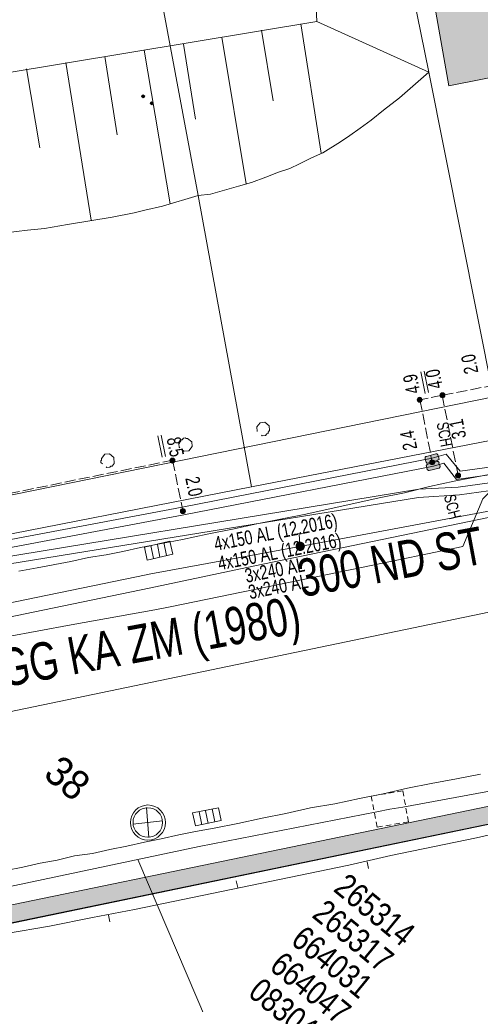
# Model space of a CAD drawing. Header units: metres. Extents: x -740 to 758, y -633 to 854.
# Tile 323 of 656: x 101 to 119, y -601 to -564. Entities that reach past the tile are written whole.
import ezdxf

# ---------------------------------------------------------------- set-up
doc = ezdxf.new("R2010")
doc.units = ezdxf.units.M
doc.header["$MEASUREMENT"] = 0
doc.linetypes.add('208_125', pattern=[0.3328, 0.208, -0.1248])
doc.linetypes.add('416_125', pattern=[0.5408, 0.416, -0.1248])
for name, color, linetype in [('Gas.LOVION', 7, 'Continuous'), ('Gis.LOVION', 7, 'Continuous'), ('Grundkarte.LOVION', 7, 'Continuous'), ('Grundkarte_Text.LOVION', 7, 'Continuous'), ('Strom.LOVION', 7, 'Continuous'), ('StromBemass.LOVION', 7, 'Continuous'), ('Telko.LOVION', 7, 'Continuous'), ('Wasser.LOVION', 7, 'Continuous')]:
    doc.layers.add(name, color=color, linetype=linetype)
doc.styles.add('ERSTELLTER_STIL_1', font='arial.ttf')

msp = doc.modelspace()

# ---------------------------------------------------------------- hatches: boundary and pattern name
at = {"layer": 'Gas.LOVION', "linetype": 'Continuous', "lineweight": 13}
for points in [[(111.893, -583.705), (111.906, -583.687), (111.917, -583.668), (111.925, -583.647), (111.93, -583.626), (111.933, -583.604), (111.933, -583.582), (111.93, -583.56), (111.924, -583.539), (111.916, -583.518), (111.905, -583.499), (111.892, -583.481), (111.877, -583.465), (111.86, -583.451), (111.842, -583.439), (111.822, -583.43), (111.801, -583.423), (111.779, -583.419), (111.757, -583.418), (111.735, -583.419), (111.713, -583.424), (111.692, -583.43), (111.673, -583.44), (111.654, -583.452), (111.637, -583.466), (111.622, -583.482), (111.609, -583.5), (111.599, -583.519), (111.59, -583.54), (111.585, -583.561), (111.582, -583.583), (111.582, -583.605), (111.585, -583.627), (111.591, -583.648), (111.599, -583.669), (111.61, -583.688), (111.623, -583.706), (111.638, -583.722), (111.655, -583.736), (111.674, -583.747), (111.693, -583.757), (111.714, -583.764), (111.736, -583.768), (111.758, -583.769), (111.78, -583.767), (111.802, -583.763), (111.823, -583.756), (111.843, -583.747), (111.861, -583.735), (111.878, -583.721)], [(111.896, -583.707), (111.909, -583.689), (111.92, -583.67), (111.928, -583.649), (111.933, -583.628), (111.936, -583.606), (111.936, -583.584), (111.933, -583.562), (111.928, -583.541), (111.919, -583.52), (111.909, -583.501), (111.896, -583.483), (111.88, -583.467), (111.863, -583.453), (111.845, -583.441), (111.825, -583.432), (111.804, -583.425), (111.782, -583.421), (111.76, -583.42), (111.738, -583.421), (111.716, -583.426), (111.695, -583.432), (111.676, -583.442), (111.657, -583.454), (111.64, -583.468), (111.625, -583.484), (111.612, -583.502), (111.601, -583.521), (111.593, -583.542), (111.588, -583.563), (111.585, -583.585), (111.585, -583.607), (111.588, -583.629), (111.594, -583.65), (111.602, -583.671), (111.613, -583.69), (111.626, -583.708), (111.641, -583.724), (111.658, -583.738), (111.676, -583.75), (111.696, -583.759), (111.717, -583.766), (111.739, -583.77), (111.761, -583.771), (111.783, -583.77), (111.805, -583.766), (111.826, -583.759), (111.846, -583.749), (111.864, -583.737), (111.881, -583.723)]]:
    msp.add_hatch(color=7, dxfattribs=at).paths.add_polyline_path(points)
at = {"layer": 'Grundkarte.LOVION', "linetype": 'Continuous', "lineweight": 18}
for color, points in [(254, [(117.392, -566.156), (123.19, -564.998), (120.662, -551.236), (114.932, -552.18)]), (3, [(105.873, -566.544), (105.809, -566.491), (105.756, -566.555), (105.82, -566.608)]), (3, [(105.873, -566.544), (105.809, -566.491), (105.756, -566.555), (105.82, -566.608)]), (3, [(106.195, -566.808), (106.13, -566.755), (106.077, -566.819), (106.142, -566.872)]), (3, [(106.195, -566.808), (106.13, -566.755), (106.077, -566.819), (106.142, -566.872)]), (254, [(66.554, -604.229), (67.229, -604.784), (76.096, -602.971), (90.611, -599.986), (149.678, -587.738), (168.102, -584.518), (168.362, -584.463), (177.806, -582.801), (177.684, -582.162), (168.241, -583.824), (167.98, -583.879), (149.557, -587.099), (90.458, -599.321), (75.942, -602.307)])]:
    msp.add_hatch(color=color, dxfattribs=at).paths.add_polyline_path(points)
at = {"layer": 'Strom.LOVION', "linetype": 'Continuous', "lineweight": 13}
for points in [[(116.893, -580.096), (116.547, -580.189), (116.518, -580.192), (116.491, -580.224), (116.497, -580.283), (116.522, -580.384), (116.524, -580.413), (116.557, -580.439), (116.615, -580.434), (116.961, -580.341), (116.974, -580.325), (117.003, -580.322), (117.016, -580.306), (117.011, -580.247), (116.97, -580.133), (116.954, -580.12), (116.951, -580.091)], [(116.644, -580.727), (117.019, -580.631), (117.058, -580.583), (117.055, -580.553), (117.015, -580.439), (117.028, -580.423), (116.98, -580.383), (116.95, -580.386), (116.576, -580.482), (116.536, -580.53), (116.539, -580.559), (116.566, -580.69), (116.615, -580.729)]]:
    msp.add_hatch(color=7, dxfattribs=at).paths.add_polyline_path(points)
at = {"layer": 'StromBemass.LOVION', "linetype": 'Continuous', "lineweight": 13}
for points in [[(116.356, -578.104), (116.363, -578.094), (116.369, -578.084), (116.373, -578.073), (116.376, -578.061), (116.377, -578.05), (116.377, -578.038), (116.376, -578.026), (116.373, -578.015), (116.369, -578.004), (116.363, -577.994), (116.356, -577.984), (116.348, -577.976), (116.339, -577.968), (116.329, -577.962), (116.318, -577.957), (116.307, -577.953), (116.296, -577.951), (116.284, -577.951), (116.272, -577.951), (116.261, -577.954), (116.249, -577.957), (116.239, -577.962), (116.229, -577.969), (116.22, -577.976), (116.212, -577.985), (116.205, -577.994), (116.199, -578.005), (116.195, -578.016), (116.192, -578.027), (116.191, -578.039), (116.191, -578.05), (116.192, -578.062), (116.195, -578.073), (116.2, -578.084), (116.205, -578.094), (116.212, -578.104), (116.22, -578.113), (116.229, -578.12), (116.239, -578.126), (116.25, -578.131), (116.261, -578.135), (116.273, -578.137), (116.284, -578.138), (116.296, -578.137), (116.308, -578.135), (116.319, -578.131), (116.329, -578.126), (116.339, -578.12), (116.348, -578.112)], [(116.342, -578.084), (116.347, -578.077), (116.351, -578.07), (116.354, -578.062), (116.356, -578.054), (116.357, -578.046), (116.357, -578.038), (116.356, -578.029), (116.354, -578.021), (116.351, -578.013), (116.347, -578.006), (116.342, -577.999), (116.336, -577.993), (116.329, -577.988), (116.322, -577.983), (116.315, -577.98), (116.307, -577.977), (116.298, -577.976), (116.29, -577.975), (116.282, -577.976), (116.273, -577.977), (116.266, -577.98), (116.258, -577.984), (116.251, -577.988), (116.244, -577.993), (116.239, -578), (116.234, -578.006), (116.23, -578.014), (116.227, -578.022), (116.225, -578.03), (116.224, -578.038), (116.224, -578.046), (116.225, -578.055), (116.227, -578.063), (116.23, -578.071), (116.234, -578.078), (116.239, -578.085), (116.245, -578.091), (116.251, -578.096), (116.258, -578.101), (116.266, -578.104), (116.274, -578.107), (116.282, -578.108), (116.291, -578.109), (116.299, -578.108), (116.307, -578.107), (116.315, -578.104), (116.323, -578.1), (116.33, -578.096), (116.336, -578.09)], [(116.342, -578.084), (116.347, -578.077), (116.351, -578.07), (116.354, -578.062), (116.356, -578.054), (116.357, -578.046), (116.357, -578.038), (116.356, -578.029), (116.354, -578.021), (116.351, -578.013), (116.347, -578.006), (116.342, -577.999), (116.336, -577.993), (116.329, -577.988), (116.322, -577.983), (116.315, -577.98), (116.307, -577.977), (116.298, -577.976), (116.29, -577.975), (116.282, -577.976), (116.273, -577.977), (116.266, -577.98), (116.258, -577.984), (116.251, -577.988), (116.244, -577.993), (116.239, -578), (116.234, -578.006), (116.23, -578.014), (116.227, -578.022), (116.225, -578.03), (116.224, -578.038), (116.224, -578.046), (116.225, -578.055), (116.227, -578.063), (116.23, -578.071), (116.234, -578.078), (116.239, -578.085), (116.245, -578.091), (116.251, -578.096), (116.258, -578.101), (116.266, -578.104), (116.274, -578.107), (116.282, -578.108), (116.291, -578.109), (116.299, -578.108), (116.307, -578.107), (116.315, -578.104), (116.323, -578.1), (116.33, -578.096), (116.336, -578.09)], [(117.22, -577.933), (117.227, -577.923), (117.233, -577.913), (117.237, -577.902), (117.24, -577.89), (117.242, -577.879), (117.242, -577.867), (117.24, -577.855), (117.237, -577.844), (117.233, -577.833), (117.227, -577.822), (117.22, -577.813), (117.212, -577.804), (117.203, -577.797), (117.193, -577.79), (117.182, -577.785), (117.171, -577.782), (117.159, -577.78), (117.147, -577.779), (117.136, -577.78), (117.124, -577.782), (117.113, -577.786), (117.102, -577.791), (117.092, -577.797), (117.083, -577.805), (117.075, -577.813), (117.068, -577.823), (117.062, -577.833), (117.058, -577.844), (117.055, -577.856), (117.054, -577.867), (117.054, -577.879), (117.055, -577.891), (117.058, -577.902), (117.063, -577.913), (117.068, -577.924), (117.075, -577.933), (117.083, -577.942), (117.093, -577.949), (117.103, -577.956), (117.113, -577.961), (117.124, -577.964), (117.136, -577.966), (117.148, -577.967), (117.16, -577.966), (117.171, -577.964), (117.183, -577.96), (117.193, -577.955), (117.203, -577.949), (117.212, -577.941)], [(117.181, -577.915), (117.186, -577.909), (117.19, -577.902), (117.193, -577.894), (117.195, -577.887), (117.196, -577.879), (117.195, -577.871), (117.194, -577.863), (117.192, -577.856), (117.19, -577.848), (117.186, -577.841), (117.181, -577.835), (117.176, -577.829), (117.17, -577.824), (117.163, -577.82), (117.156, -577.817), (117.148, -577.814), (117.141, -577.813), (117.133, -577.812), (117.125, -577.813), (117.117, -577.814), (117.11, -577.817), (117.102, -577.82), (117.096, -577.825), (117.09, -577.83), (117.084, -577.835), (117.08, -577.842), (117.076, -577.849), (117.073, -577.856), (117.071, -577.864), (117.07, -577.871), (117.07, -577.879), (117.071, -577.887), (117.073, -577.895), (117.076, -577.902), (117.08, -577.909), (117.085, -577.915), (117.09, -577.921), (117.096, -577.926), (117.103, -577.93), (117.11, -577.934), (117.117, -577.936), (117.125, -577.937), (117.133, -577.938), (117.141, -577.937), (117.149, -577.936), (117.156, -577.933), (117.163, -577.93), (117.17, -577.926), (117.176, -577.921)], [(117.185, -577.918), (117.19, -577.912), (117.193, -577.905), (117.196, -577.897), (117.198, -577.89), (117.199, -577.882), (117.199, -577.874), (117.198, -577.866), (117.196, -577.858), (117.193, -577.851), (117.189, -577.844), (117.185, -577.838), (117.179, -577.832), (117.173, -577.827), (117.166, -577.822), (117.159, -577.819), (117.152, -577.817), (117.144, -577.815), (117.136, -577.815), (117.128, -577.815), (117.12, -577.817), (117.113, -577.819), (117.106, -577.823), (117.099, -577.827), (117.093, -577.832), (117.087, -577.838), (117.083, -577.844), (117.079, -577.851), (117.076, -577.859), (117.074, -577.866), (117.073, -577.874), (117.073, -577.882), (117.074, -577.89), (117.076, -577.898), (117.079, -577.905), (117.083, -577.912), (117.088, -577.918), (117.093, -577.924), (117.099, -577.929), (117.106, -577.933), (117.113, -577.937), (117.121, -577.939), (117.129, -577.941), (117.136, -577.941), (117.144, -577.941), (117.152, -577.939), (117.16, -577.937), (117.167, -577.933), (117.174, -577.929), (117.18, -577.924)], [(106.996, -580.405), (107.003, -580.396), (107.009, -580.386), (107.013, -580.375), (107.016, -580.363), (107.017, -580.352), (107.017, -580.34), (107.016, -580.328), (107.013, -580.317), (107.008, -580.306), (107.003, -580.296), (106.996, -580.286), (106.988, -580.278), (106.979, -580.27), (106.969, -580.264), (106.958, -580.259), (106.947, -580.255), (106.935, -580.253), (106.923, -580.252), (106.912, -580.253), (106.9, -580.255), (106.889, -580.259), (106.878, -580.264), (106.868, -580.27), (106.859, -580.278), (106.851, -580.287), (106.845, -580.296), (106.839, -580.306), (106.835, -580.317), (106.832, -580.329), (106.83, -580.34), (106.83, -580.352), (106.832, -580.364), (106.835, -580.375), (106.839, -580.386), (106.845, -580.396), (106.852, -580.406), (106.86, -580.414), (106.869, -580.422), (106.879, -580.428), (106.89, -580.433), (106.901, -580.437), (106.912, -580.439), (106.924, -580.44), (106.936, -580.439), (106.947, -580.437), (106.959, -580.433), (106.969, -580.428), (106.979, -580.422), (106.988, -580.414)], [(106.976, -580.372), (106.98, -580.366), (106.984, -580.359), (106.987, -580.351), (106.989, -580.343), (106.99, -580.336), (106.99, -580.328), (106.989, -580.32), (106.987, -580.312), (106.984, -580.305), (106.98, -580.298), (106.976, -580.291), (106.97, -580.285), (106.964, -580.28), (106.957, -580.276), (106.95, -580.273), (106.942, -580.27), (106.935, -580.269), (106.927, -580.268), (106.919, -580.269), (106.911, -580.27), (106.903, -580.273), (106.896, -580.276), (106.889, -580.281), (106.883, -580.286), (106.878, -580.292), (106.873, -580.298), (106.869, -580.305), (106.866, -580.312), (106.865, -580.32), (106.864, -580.328), (106.864, -580.336), (106.865, -580.344), (106.867, -580.352), (106.87, -580.359), (106.873, -580.366), (106.878, -580.372), (106.884, -580.378), (106.89, -580.383), (106.896, -580.387), (106.904, -580.391), (106.911, -580.393), (106.919, -580.395), (106.927, -580.395), (106.935, -580.395), (106.943, -580.393), (106.95, -580.391), (106.958, -580.387), (106.964, -580.383), (106.97, -580.378)], [(106.978, -580.374), (106.983, -580.368), (106.987, -580.361), (106.99, -580.353), (106.992, -580.346), (106.993, -580.338), (106.993, -580.33), (106.992, -580.322), (106.99, -580.314), (106.987, -580.307), (106.983, -580.3), (106.978, -580.293), (106.973, -580.288), (106.966, -580.283), (106.96, -580.278), (106.953, -580.275), (106.945, -580.273), (106.937, -580.271), (106.929, -580.271), (106.921, -580.271), (106.913, -580.273), (106.906, -580.275), (106.899, -580.278), (106.892, -580.283), (106.886, -580.288), (106.881, -580.294), (106.876, -580.3), (106.872, -580.307), (106.869, -580.315), (106.867, -580.322), (106.866, -580.33), (106.866, -580.338), (106.867, -580.346), (106.869, -580.354), (106.872, -580.361), (106.876, -580.368), (106.881, -580.374), (106.886, -580.38), (106.892, -580.385), (106.899, -580.389), (106.906, -580.393), (106.914, -580.395), (106.922, -580.397), (106.93, -580.397), (106.938, -580.397), (106.945, -580.395), (106.953, -580.393), (106.96, -580.389), (106.967, -580.385), (106.973, -580.38)], [(116.834, -580.473), (116.841, -580.463), (116.847, -580.453), (116.851, -580.442), (116.854, -580.431), (116.855, -580.419), (116.855, -580.407), (116.854, -580.395), (116.851, -580.384), (116.846, -580.373), (116.841, -580.362), (116.834, -580.353), (116.825, -580.344), (116.816, -580.337), (116.806, -580.33), (116.795, -580.325), (116.784, -580.322), (116.772, -580.319), (116.761, -580.319), (116.749, -580.319), (116.737, -580.322), (116.726, -580.325), (116.715, -580.33), (116.705, -580.337), (116.696, -580.344), (116.688, -580.353), (116.681, -580.363), (116.675, -580.373), (116.671, -580.384), (116.668, -580.396), (116.667, -580.407), (116.667, -580.419), (116.668, -580.431), (116.671, -580.443), (116.676, -580.454), (116.681, -580.464), (116.688, -580.474), (116.697, -580.482), (116.706, -580.49), (116.716, -580.496), (116.726, -580.501), (116.738, -580.505), (116.749, -580.507), (116.761, -580.508), (116.773, -580.507), (116.785, -580.505), (116.796, -580.501), (116.807, -580.496), (116.817, -580.489), (116.826, -580.482)], [(116.808, -580.46), (116.813, -580.453), (116.816, -580.446), (116.819, -580.439), (116.821, -580.431), (116.822, -580.423), (116.822, -580.415), (116.821, -580.407), (116.819, -580.399), (116.816, -580.392), (116.812, -580.385), (116.808, -580.378), (116.802, -580.372), (116.796, -580.367), (116.789, -580.363), (116.782, -580.36), (116.774, -580.357), (116.766, -580.356), (116.758, -580.355), (116.75, -580.356), (116.742, -580.357), (116.735, -580.36), (116.727, -580.363), (116.721, -580.367), (116.714, -580.373), (116.709, -580.378), (116.704, -580.385), (116.7, -580.392), (116.698, -580.4), (116.696, -580.407), (116.695, -580.415), (116.695, -580.423), (116.696, -580.431), (116.698, -580.439), (116.701, -580.447), (116.705, -580.454), (116.709, -580.46), (116.715, -580.466), (116.721, -580.471), (116.728, -580.475), (116.735, -580.479), (116.743, -580.481), (116.751, -580.483), (116.759, -580.483), (116.767, -580.483), (116.775, -580.481), (116.782, -580.479), (116.789, -580.475), (116.796, -580.471), (116.802, -580.466)], [(117.81, -580.973), (117.817, -580.964), (117.823, -580.953), (117.827, -580.943), (117.83, -580.931), (117.831, -580.92), (117.831, -580.908), (117.83, -580.896), (117.827, -580.885), (117.822, -580.874), (117.817, -580.864), (117.81, -580.855), (117.802, -580.846), (117.793, -580.839), (117.783, -580.833), (117.772, -580.828), (117.761, -580.824), (117.75, -580.822), (117.738, -580.821), (117.726, -580.822), (117.715, -580.824), (117.704, -580.828), (117.693, -580.833), (117.683, -580.839), (117.675, -580.847), (117.667, -580.855), (117.66, -580.865), (117.654, -580.875), (117.65, -580.886), (117.647, -580.897), (117.646, -580.909), (117.646, -580.92), (117.647, -580.932), (117.65, -580.943), (117.654, -580.954), (117.66, -580.964), (117.667, -580.974), (117.675, -580.982), (117.684, -580.99), (117.694, -580.996), (117.704, -581.001), (117.716, -581.004), (117.727, -581.006), (117.739, -581.007), (117.75, -581.006), (117.762, -581.004), (117.773, -581), (117.783, -580.995), (117.793, -580.989), (117.802, -580.982)], [(117.784, -580.945), (117.789, -580.938), (117.793, -580.931), (117.795, -580.924), (117.797, -580.916), (117.798, -580.909), (117.798, -580.901), (117.797, -580.893), (117.795, -580.885), (117.792, -580.878), (117.789, -580.871), (117.784, -580.865), (117.779, -580.859), (117.772, -580.854), (117.766, -580.85), (117.759, -580.846), (117.751, -580.844), (117.743, -580.843), (117.736, -580.842), (117.728, -580.843), (117.72, -580.844), (117.712, -580.847), (117.705, -580.85), (117.699, -580.854), (117.693, -580.859), (117.687, -580.865), (117.683, -580.871), (117.679, -580.878), (117.676, -580.886), (117.674, -580.893), (117.673, -580.901), (117.673, -580.909), (117.674, -580.917), (117.676, -580.924), (117.679, -580.932), (117.683, -580.939), (117.688, -580.945), (117.693, -580.951), (117.699, -580.956), (117.706, -580.96), (117.713, -580.963), (117.72, -580.966), (117.728, -580.967), (117.736, -580.968), (117.744, -580.967), (117.752, -580.966), (117.759, -580.963), (117.766, -580.96), (117.773, -580.955), (117.779, -580.95)], [(107.393, -582.32), (107.4, -582.31), (107.405, -582.299), (107.41, -582.288), (107.413, -582.277), (107.414, -582.265), (107.414, -582.253), (107.413, -582.241), (107.41, -582.229), (107.405, -582.218), (107.399, -582.207), (107.392, -582.198), (107.384, -582.189), (107.375, -582.181), (107.364, -582.175), (107.354, -582.17), (107.342, -582.166), (107.33, -582.164), (107.318, -582.163), (107.306, -582.164), (107.294, -582.166), (107.283, -582.17), (107.272, -582.175), (107.262, -582.182), (107.253, -582.189), (107.244, -582.198), (107.237, -582.208), (107.232, -582.218), (107.227, -582.23), (107.224, -582.241), (107.223, -582.253), (107.223, -582.265), (107.224, -582.277), (107.227, -582.289), (107.232, -582.3), (107.238, -582.311), (107.245, -582.32), (107.253, -582.329), (107.262, -582.337), (107.273, -582.343), (107.283, -582.348), (107.295, -582.352), (107.307, -582.354), (107.319, -582.355), (107.331, -582.354), (107.343, -582.352), (107.354, -582.348), (107.365, -582.343), (107.375, -582.336), (107.384, -582.329)], [(107.367, -582.287), (107.371, -582.281), (107.375, -582.274), (107.378, -582.267), (107.379, -582.259), (107.38, -582.252), (107.38, -582.244), (107.379, -582.237), (107.377, -582.229), (107.375, -582.222), (107.371, -582.215), (107.366, -582.209), (107.361, -582.203), (107.355, -582.199), (107.349, -582.195), (107.342, -582.191), (107.334, -582.189), (107.327, -582.187), (107.319, -582.187), (107.311, -582.188), (107.304, -582.189), (107.297, -582.191), (107.29, -582.195), (107.283, -582.199), (107.277, -582.204), (107.272, -582.209), (107.268, -582.216), (107.264, -582.222), (107.261, -582.229), (107.259, -582.237), (107.258, -582.245), (107.258, -582.252), (107.259, -582.26), (107.261, -582.267), (107.264, -582.274), (107.268, -582.281), (107.272, -582.287), (107.278, -582.293), (107.284, -582.298), (107.29, -582.302), (107.297, -582.305), (107.304, -582.308), (107.312, -582.309), (107.32, -582.309), (107.327, -582.309), (107.335, -582.307), (107.342, -582.305), (107.349, -582.302), (107.355, -582.298), (107.361, -582.293)]]:
    msp.add_hatch(color=7, dxfattribs=at).paths.add_polyline_path(points)

# ---------------------------------------------------------------- linework, layer by layer
at = {"layer": 'Gas.LOVION', "color": 5, "linetype": 'Continuous', "lineweight": 18}
msp.add_lwpolyline([(185.396, -568.684), (175.435, -570.648), (163.986, -572.95), (163.683, -573.024), (160.113, -573.698), (153.751, -574.985), (141.213, -577.792), (134.455, -579.103), (121.474, -581.762), (119.227, -582.203), (111.752, -583.599), (106.105, -584.639), (105.555, -584.752), (95.502, -586.828), (94.151, -587.064), (94.248, -587.601), (95.245, -592.513), (95.085, -592.543), (94.583, -592.696), (95.108, -595.497)], dxfattribs=at)
at = {"layer": 'Gas.LOVION', "color": 7, "linetype": 'Continuous', "lineweight": 13}
for points in [[(111.544, -583.131), (111.895, -583.097)], [(111.752, -583.599), (111.72, -583.114)]]:
    msp.add_lwpolyline(points, dxfattribs=at)
at = {"layer": 'Gis.LOVION', "color": 44, "linetype": 'Continuous', "lineweight": 18}
for points in [[(105.966, -584.12), (106.934, -583.893), (106.827, -583.401), (105.859, -583.628)], [(107.792, -594.183), (108.763, -593.984), (108.672, -593.506), (107.685, -593.691)]]:
    msp.add_lwpolyline(points, close=True, dxfattribs=at)
for points in [[(106.211, -584.052), (106.103, -583.56)], [(106.442, -584), (106.351, -583.521)], [(106.703, -583.945), (106.595, -583.453)], [(105.937, -593.492), (106.032, -594.621)], [(108.04, -594.144), (107.932, -593.652)], [(108.271, -594.092), (108.18, -593.613)], [(108.532, -594.037), (108.424, -593.545)], [(105.422, -594.119), (106.547, -593.994)]]:
    msp.add_lwpolyline(points, dxfattribs=at)
for centre, radius in [((105.993, -594.059), 0.665), ((105.99, -594.057), 0.56)]:
    msp.add_circle(centre, radius, dxfattribs=at)
at = {"layer": 'Grundkarte.LOVION', "color": 253, "linetype": 'Continuous', "lineweight": 18}
msp.add_lwpolyline([(179.19, -565.523), (173.105, -566.768), (161.978, -569.038), (146.44, -572.153), (144.329, -572.626), (130.425, -575.522), (119.075, -577.932), (116.632, -565.639), (115.601, -560.538), (115.158, -558.128), (113.879, -551.692), (121.014, -550.61), (123.079, -550.261), (127.128, -549.658), (128.352, -549.479), (135.455, -548.371), (134.131, -544.806), (132.031, -539.041)], dxfattribs=at)
at = {"layer": 'Grundkarte.LOVION', "color": 8, "linetype": 'Continuous', "lineweight": 18}
for points in [[(127.128, -549.658), (128.352, -549.479), (135.455, -548.371), (138.603, -556.989), (140.416, -561.925), (142.266, -566.946), (144.329, -572.626), (130.425, -575.522), (119.075, -577.932), (116.632, -565.639), (115.601, -560.538), (115.158, -558.128), (113.879, -551.692), (121.014, -550.61), (123.079, -550.261)], [(117.392, -566.156), (114.932, -552.18), (120.662, -551.236), (123.19, -564.998)], [(104.668, -553.007), (107.584, -552.603), (111.868, -551.977), (112.714, -551.865), (113.879, -551.692), (115.158, -558.128), (115.601, -560.538), (116.632, -565.639), (119.075, -577.932), (119.405, -579.496), (109.921, -581.34), (107.896, -570.306)], [(93.179, -554.603), (95.802, -554.228), (104.668, -553.007), (107.896, -570.306), (109.921, -581.34), (98.436, -583.585), (98.182, -582.192), (96.564, -573.808), (96.338, -572.707), (96.217, -572.069)]]:
    msp.add_lwpolyline(points, close=True, dxfattribs=at)
at = {"layer": 'Grundkarte.LOVION', "color": 253, "linetype": 'Continuous', "lineweight": 18}
msp.add_lwpolyline([(119.075, -577.932), (98.182, -582.192), (96.564, -573.808), (96.338, -572.707), (96.217, -572.069), (93.179, -554.603), (95.802, -554.228), (104.668, -553.007), (107.584, -552.603), (111.868, -551.977), (112.714, -551.865), (113.879, -551.692), (115.158, -558.128), (115.601, -560.538), (116.632, -565.639)], close=True, dxfattribs=at)
at = {"layer": 'Grundkarte.LOVION', "color": 8, "linetype": 'Continuous', "lineweight": 18}
for points in [[(237.683, -564.326), (221.144, -565.973), (147.98, -580.042), (89.206, -592.261), (87.953, -584.285), (98.182, -582.192), (119.075, -577.932), (130.425, -575.522), (144.329, -572.626), (146.44, -572.153), (161.978, -569.038), (173.105, -566.768), (179.19, -565.523), (181.914, -564.961), (190.52, -563.203), (199.445, -561.385), (205.674, -560.096), (208.286, -559.604), (216.977, -557.809), (219.589, -557.317), (245.527, -554.781)], [(237.683, -564.326), (221.144, -565.973), (147.98, -580.042), (89.206, -592.261), (87.953, -584.285), (98.182, -582.192), (98.436, -583.585), (109.921, -581.34), (119.405, -579.496), (119.075, -577.932), (130.425, -575.522), (144.329, -572.626), (146.44, -572.153), (161.978, -569.038), (173.105, -566.768), (179.19, -565.523), (181.914, -564.961), (190.52, -563.203), (199.445, -561.385), (205.674, -560.096), (208.286, -559.604), (216.977, -557.809), (219.589, -557.317), (245.527, -554.781)], [(51.513, -591.868), (57.018, -590.738), (67.821, -588.47), (70.948, -587.81), (79.842, -585.965), (87.953, -584.285), (89.206, -592.261), (59.451, -598.392), (89.206, -592.261), (147.98, -580.042), (221.144, -565.973), (237.683, -564.326)], [(59.451, -598.392), (89.206, -592.261), (147.98, -580.042), (221.144, -565.973), (237.683, -564.326)], [(229.811, -573.903), (222.115, -574.685), (216.018, -575.813), (177.783, -582.566), (177.806, -582.801), (168.362, -584.463), (149.678, -587.738), (76.096, -602.971), (67.229, -604.784)], [(214.148, -592.961), (210.252, -591.805), (196.94, -589.265), (178.467, -586.844), (177.806, -582.801), (177.783, -582.566), (216.018, -575.813), (218.242, -587.98), (216.018, -575.813), (222.115, -574.685), (229.811, -573.903), (222.115, -574.685), (216.018, -575.813), (215.718, -573.951), (196.744, -576.988), (167.931, -582.17), (168.362, -584.463), (149.678, -587.738), (76.096, -602.971)], [(101.1, -584.537), (101.797, -584.41), (103.074, -584.166), (103.739, -584.013), (104.409, -583.918), (105.048, -583.796), (105.712, -583.643), (107.308, -583.339), (108.234, -583.13), (109.191, -582.948), (110.117, -582.739), (111.016, -582.562), (111.973, -582.38), (114.749, -581.754), (115.707, -581.572), (116.659, -581.331), (117.584, -581.122), (119.238, -580.813)], [(76.096, -602.971), (149.678, -587.738), (168.362, -584.463), (178.467, -586.844), (183.781, -588.896), (209.341, -598.811)], [(100.613, -595.875), (101.251, -595.753), (101.916, -595.6), (102.554, -595.478), (103.219, -595.324), (103.89, -595.229), (104.554, -595.076), (105.193, -594.954), (105.858, -594.8), (106.496, -594.679), (107.161, -594.525), (107.799, -594.404), (108.496, -594.277), (109.395, -594.1), (110.32, -593.891), (111.219, -593.715), (112.145, -593.506), (113.076, -593.356), (114.001, -593.147), (114.9, -592.971), (115.825, -592.762), (116.724, -592.585), (117.682, -592.403), (118.581, -592.226)], [(119.156, -594.476), (118.432, -594.635), (115.188, -595.307), (113.598, -595.669), (105.486, -597.349), (103.89, -597.653), (102.268, -597.989), (100.64, -598.266), (99.48, -598.498), (98.842, -598.619), (98.262, -598.735), (97.65, -598.825), (96.491, -599.056), (95.879, -599.145), (95.299, -599.261), (94.687, -599.351), (91.607, -599.888), (89.261, -600.384)], [(114.349, -595.803), (114.294, -595.542)], [(109.34, -596.263), (109.395, -596.523)], [(104.557, -597.824), (104.502, -597.563)]]:
    msp.add_lwpolyline(points, dxfattribs=at)
at = {"layer": 'Grundkarte.LOVION', "color": 7, "linetype": 'Continuous', "lineweight": 13}
for points in [[(112.347, -562.925), (112.395, -563.719), (116.632, -565.639), (115.601, -560.538)], [(88.403, -568.931), (91.522, -567.888), (95.699, -566.474), (112.395, -563.719)], [(111.783, -563.808), (112.556, -568.698)], [(108.787, -564.308), (109.715, -569.862)], [(110.298, -564.042), (110.737, -566.718)], [(107.335, -564.568), (107.791, -567.42)], [(104.366, -565.036), (104.834, -568.005)], [(105.851, -564.802), (106.833, -570.617)], [(102.882, -565.27), (103.849, -571.234)], [(101.397, -565.503), (101.897, -568.499)], [(108.365, -570.26), (109.428, -569.95), (109.917, -569.813), (110.459, -569.612), (110.942, -569.417), (111.373, -569.287), (111.739, -569.103), (112.19, -568.881), (112.615, -568.692), (113.283, -568.272), (113.644, -568.03), (114.031, -567.756), (114.444, -567.449), (114.91, -567.079), (115.514, -566.606), (116.632, -565.639)], [(96.217, -572.069), (97.979, -571.956), (98.857, -571.87), (100.177, -571.77), (101.433, -571.618), (102.077, -571.555), (102.95, -571.41), (104.637, -571.127), (105.477, -570.957), (105.881, -570.858), (106.546, -570.704), (107.896, -570.306), (108.365, -570.26)], [(66.554, -604.229), (75.942, -602.307), (90.458, -599.321), (149.557, -587.099), (167.98, -583.879), (168.241, -583.824), (177.684, -582.162), (177.806, -582.801), (168.362, -584.463), (168.102, -584.518), (149.678, -587.738), (90.611, -599.986), (76.096, -602.971), (67.229, -604.784)]]:
    msp.add_lwpolyline(points, dxfattribs=at)
at = {"layer": 'Grundkarte.LOVION', "color": 3, "linetype": 'Continuous', "lineweight": 18}
for points in [[(105.847, -566.576), (105.82, -566.608), (105.756, -566.555), (105.782, -566.523), (105.809, -566.491), (105.873, -566.544)], [(105.847, -566.576), (105.82, -566.608), (105.756, -566.555), (105.782, -566.523), (105.809, -566.491), (105.873, -566.544)], [(106.168, -566.84), (106.142, -566.872), (106.077, -566.819), (106.104, -566.787), (106.13, -566.755), (106.195, -566.808)], [(106.168, -566.84), (106.142, -566.872), (106.077, -566.819), (106.104, -566.787), (106.13, -566.755), (106.195, -566.808)]]:
    msp.add_lwpolyline(points, close=True, dxfattribs=at)
for points in [[(110.13, -579.25), (110.113, -579.074), (110.245, -578.914), (110.421, -578.897), (110.581, -579.029), (110.599, -579.204), (110.546, -579.269), (110.551, -579.327), (110.493, -579.333), (110.44, -579.397), (110.323, -579.409), (110.291, -579.382)], [(107.205, -579.861), (107.173, -579.835), (107.161, -579.718), (107.188, -579.686), (107.182, -579.627), (107.235, -579.563), (107.293, -579.557), (107.346, -579.493), (107.405, -579.487), (107.437, -579.513), (107.495, -579.508), (107.656, -579.64), (107.673, -579.815), (107.541, -579.976), (107.365, -579.993), (107.333, -579.967)], [(104.279, -580.472), (104.215, -580.42), (104.209, -580.361), (104.236, -580.329), (104.23, -580.27), (104.362, -580.11), (104.538, -580.092), (104.698, -580.225), (104.721, -580.459), (104.642, -580.555), (104.584, -580.561), (104.557, -580.593), (104.44, -580.604), (104.408, -580.578)]]:
    msp.add_lwpolyline(points, dxfattribs=at)
at = {"layer": 'Grundkarte.LOVION', "color": 132, "linetype": 'Continuous', "lineweight": 18}
msp.add_lwpolyline([(76.096, -602.971), (149.678, -587.738), (153.375, -587.761), (155.266, -587.753), (156.741, -587.727), (158.067, -587.686), (159.217, -587.662), (160.303, -587.586), (161.305, -587.547), (162.274, -587.482), (164.179, -587.325), (168.369, -586.945), (170.072, -586.837), (171.393, -586.738), (172.485, -586.72), (173.784, -586.711), (175.324, -586.738), (178.467, -586.844)], dxfattribs=at)
at = {"layer": 'Strom.LOVION', "color": 1, "linetype": 'Continuous', "lineweight": 18}
for points in [[(243.959, -556.722), (235.176, -557.581), (226.087, -558.485), (219.867, -559.107), (217.327, -559.577), (208.633, -561.344), (199.766, -563.156), (191.492, -564.837), (190.049, -565.185), (189.804, -565.254), (189.46, -565.213), (189.01, -565.139), (187.765, -565.409), (161.536, -570.722), (121.272, -579.092), (119.839, -581.064), (117.74, -581.358), (116.254, -581.43), (96.866, -584.611), (80.159, -587.545)], [(167.565, -569.807), (161.624, -571.009), (121.447, -579.37), (119.985, -581.346), (117.798, -581.648), (116.241, -581.741), (96.791, -584.899), (80.23, -587.819), (76.815, -588.566), (71.074, -589.852), (66.226, -590.902), (65.034, -591.107), (64.595, -591.15), (53.393, -593.413)]]:
    msp.add_lwpolyline(points, dxfattribs=at)
at = {"layer": 'Strom.LOVION', "color": 150, "linetype": 'Continuous', "lineweight": 18}
for points in [[(179.101, -568.088), (173.971, -569.122), (173.551, -569.207), (165.016, -570.943), (163.366, -571.444), (162.332, -571.752), (159.228, -572.351), (152.783, -574.001), (151.918, -574.366), (151.114, -574.46), (144.675, -576.168), (139.412, -577.2), (137.791, -577.698), (130.967, -578.499), (127.7, -579.394), (117.813, -580.745), (117.292, -580.102), (116.76, -580.257), (107.292, -582.114), (98.789, -583.714), (94.207, -584.309), (87.851, -585.359), (86.372, -585.652), (79.766, -587.007)], [(179.159, -568.378), (173.625, -569.51), (165.09, -571.246), (162.406, -572.055), (159.367, -572.87), (151.242, -574.861), (144.749, -576.471), (137.832, -577.975), (131.025, -578.788), (127.758, -579.684), (119.795, -580.758), (117.682, -581.068), (117.193, -580.451), (116.805, -580.563)], [(116.805, -580.563), (107.35, -582.404), (98.846, -584.003), (87.896, -585.665), (79.824, -587.297), (70.942, -589.259), (66.065, -590.312), (64.932, -590.511), (64.771, -589.626)]]:
    msp.add_lwpolyline(points, dxfattribs=at)
at = {"layer": 'Strom.LOVION', "color": 7, "linetype": 'Continuous', "lineweight": 13}
for points in [[(116.893, -580.096), (116.951, -580.091), (116.954, -580.12), (116.97, -580.133), (117.011, -580.247), (117.016, -580.306), (117.003, -580.322), (116.974, -580.325), (116.961, -580.341), (116.615, -580.434), (116.557, -580.439), (116.524, -580.413), (116.522, -580.384), (116.497, -580.283), (116.491, -580.224), (116.518, -580.192), (116.547, -580.189)], [(116.644, -580.727), (116.615, -580.729), (116.566, -580.69), (116.539, -580.559), (116.536, -580.53), (116.576, -580.482), (116.95, -580.386), (116.98, -580.383), (117.028, -580.423), (117.015, -580.439), (117.055, -580.553), (117.058, -580.583), (117.019, -580.631)]]:
    msp.add_lwpolyline(points, close=True, dxfattribs=at)
at = {"layer": 'StromBemass.LOVION', "color": 7, "linetype": 'Continuous', "lineweight": 13}
for points in [[(116.491, -577.801), (116.323, -576.99)], [(116.621, -577.773), (116.453, -576.962)], [(106.363, -579.412), (106.531, -580.223)], [(106.493, -579.384), (106.661, -580.195)]]:
    msp.add_lwpolyline(points, dxfattribs=at)
at = {"layer": 'StromBemass.LOVION', "color": 7, "linetype": '416_125', "lineweight": 13}
for points in [[(120.83, -577.14), (120.7, -577.167), (119.149, -577.482), (117.133, -577.871), (116.293, -578.042), (116.762, -580.419)], [(117.133, -577.871), (117.74, -580.9)], [(88.062, -584.186), (93.945, -582.99), (93.974, -582.987), (94.726, -582.825), (98.147, -582.136), (98.45, -582.062), (98.609, -582.032), (106.926, -580.332), (107.32, -582.244)]]:
    msp.add_lwpolyline(points, dxfattribs=at)
at = {"layer": 'StromBemass.LOVION', "color": 7, "linetype": 'Continuous', "lineweight": 13}
for centre, radius in [((116.284, -578.044), 0.0935), ((116.29, -578.042), 0.0667), ((116.29, -578.042), 0.0667), ((117.148, -577.873), 0.0941), ((117.133, -577.875), 0.0628), ((117.136, -577.878), 0.0632), ((106.924, -580.346), 0.0937), ((106.927, -580.332), 0.0634), ((106.929, -580.334), 0.0633), ((116.761, -580.413), 0.0945), ((116.758, -580.419), 0.064), ((117.738, -580.914), 0.0929), ((117.736, -580.905), 0.0627), ((107.319, -582.259), 0.0959), ((107.319, -582.248), 0.0612)]:
    msp.add_circle(centre, radius, dxfattribs=at)
at = {"layer": 'Telko.LOVION', "color": 1, "linetype": 'Continuous', "lineweight": 18}
msp.add_lwpolyline([(65.815, -603.622), (66.144, -603.516), (85.863, -599.637), (94.796, -597.744), (107.928, -594.967), (114.657, -593.659), (115.149, -593.552), (115.644, -593.474), (130.813, -590.676), (131.525, -590.399), (132.273, -590.341), (150.633, -586.773), (168.824, -582.984), (176.268, -581.429), (200.023, -576.668), (200.752, -576.567), (201.484, -576.496), (213.451, -574.35), (231.52, -571.726), (231.637, -571.715)], dxfattribs=at)
at = {"layer": 'Telko.LOVION', "color": 9, "linetype": '208_125', "lineweight": 18}
msp.add_lwpolyline([(115.642, -592.854), (115.861, -594.029), (114.669, -594.235), (114.451, -593.059)], close=True, dxfattribs=at)
at = {"layer": 'Telko.LOVION', "color": 49, "linetype": 'Continuous', "lineweight": 18}
msp.add_lwpolyline([(111.432, -604.201), (108.218, -601.56), (105.612, -595.46)], dxfattribs=at)
at = {"layer": 'Wasser.LOVION', "color": 94, "linetype": 'Continuous', "lineweight": 18}
msp.add_lwpolyline([(240.604, -560.804), (228.286, -561.934), (216.458, -563.386), (192.737, -567.745), (180.947, -570.036), (169.061, -572.41), (133.573, -579.456), (118.22, -582.641), (109.978, -584.349), (106.04, -585.177), (87.615, -588.988), (86.892, -589.148), (86.139, -589.31)], dxfattribs=at)
at = {"layer": 'Wasser.LOVION', "color": 150, "linetype": 'Continuous', "lineweight": 18}
msp.add_lwpolyline([(119.355, -581.097), (118.67, -581.799), (117.915, -583.602), (114.149, -584.384), (106.833, -585.883), (106.253, -585.998), (103.088, -586.574), (94.51, -588.166), (92.271, -588.696), (88.36, -589.654)], dxfattribs=at)

# ---------------------------------------------------------------- texts
at = {"layer": 'Gas.LOVION', "color": 5, "linetype": 'Continuous', "lineweight": 18, "insert": (111.908, -585.947), "char_height": 1.42282, "attachment_point": 7, "rotation": 10.5139, "style": 'ERSTELLTER_STIL_1'}
msp.add_mtext('{\\A1;\\W0.72100x;300 ND ST KA (1980)}', dxfattribs=at)
at = {"layer": 'Grundkarte_Text.LOVION', "color": 7, "linetype": 'Continuous', "lineweight": 13, "insert": (101.981, -592.321), "char_height": 1.12428, "attachment_point": 7, "rotation": 320.5836, "style": 'ERSTELLTER_STIL_1'}
msp.add_mtext('{\\A1;\\W0.89453x;38}', dxfattribs=at)
at = {"layer": 'Strom.LOVION', "color": 7, "linetype": 'Continuous', "lineweight": 13, "attachment_point": 7, "style": 'ERSTELLTER_STIL_1'}
for s, insert, char_height, rotation in [('{\\A1;\\W0.71562x;SCH}', (116.914, -578.933), 0.4446, 280.4814), ('{\\A1;\\W0.71569x;SCH}', (117.19, -581.698), 0.44459, 284.3052)]:
    msp.add_mtext(s, dxfattribs=dict(at, insert=insert, char_height=char_height, rotation=rotation))
at = {"layer": 'Strom.LOVION', "color": 150, "linetype": 'Continuous', "lineweight": 18, "attachment_point": 7, "style": 'ERSTELLTER_STIL_1'}
for s, insert, char_height, rotation in [('{\\A1;\\W0.72316x;4x150 AL (12.2016)}', (108.587, -583.928), 0.53355, 11.0387), ('{\\A1;\\W0.72319x;4x150 AL (12.2016)}', (108.733, -584.667), 0.53354, 11.0304)]:
    msp.add_mtext(s, dxfattribs=dict(at, insert=insert, char_height=char_height, rotation=rotation))
at = {"layer": 'Strom.LOVION', "color": 1, "linetype": 'Continuous', "lineweight": 18, "char_height": 0.53355, "attachment_point": 7, "rotation": 11.2433, "style": 'ERSTELLTER_STIL_1'}
for insert in [(109.727, -584.986), (109.861, -585.608)]:
    msp.add_mtext('{\\A1;\\W0.72504x;3x240 AL}', dxfattribs=dict(at, insert=insert))
at = {"layer": 'StromBemass.LOVION', "color": 7, "linetype": 'Continuous', "lineweight": 13, "attachment_point": 7, "style": 'ERSTELLTER_STIL_1'}
for s, insert, char_height, rotation in [('{\\A1;\\W0.71559x;2.0}', (118.517, -577.005), 0.53351, 101.1635), ('{\\A1;\\W0.71555x;4.0}', (117.169, -577.57), 0.53357, 101.1679), ('{\\A1;\\W0.71555x;4.9}', (116.315, -577.758), 0.53357, 101.1679), ('{\\A1;\\W0.71561x;3.1}', (118.06, -579.464), 0.53353, 101.1745), ('{\\A1;\\W0.71554x;2.4}', (116.197, -579.895), 0.53358, 101.1734), ('{\\A1;\\W0.71553x;8.5}', (106.69, -579.519), 0.53357, 281.5372), ('{\\A1;\\W0.71564x;2.0}', (107.398, -581.017), 0.53353, 281.5322)]:
    msp.add_mtext(s, dxfattribs=dict(at, insert=insert, char_height=char_height, rotation=rotation))
at = {"layer": 'Telko.LOVION', "color": 220, "linetype": 'Continuous', "lineweight": 18, "char_height": 0.91526, "attachment_point": 7, "rotation": 320.584, "style": 'ERSTELLTER_STIL_1'}
for s, insert in [('{\\A1;\\W0.80002x;265314}', (112.969, -596.641)), ('{\\A1;\\W0.80002x;265317}', (112.157, -597.628)), ('{\\A1;\\W0.80002x;664031}', (111.352, -598.621)), ('{\\A1;\\W0.80002x;664047}', (110.541, -599.607)), ('{\\A1;\\W0.80002x;083040}', (109.733, -600.598))]:
    msp.add_mtext(s, dxfattribs=dict(at, insert=insert))
at = {"layer": 'Wasser.LOVION', "color": 150, "linetype": 'Continuous', "lineweight": 18, "insert": (96.788, -590.072), "char_height": 1.42279, "attachment_point": 7, "rotation": 10.4947, "style": 'ERSTELLTER_STIL_1'}
msp.add_mtext('{\\A1;\\W0.71927x;300 GGG KA ZM (1980)}', dxfattribs=at)

doc.saveas('drawing.dxf')
